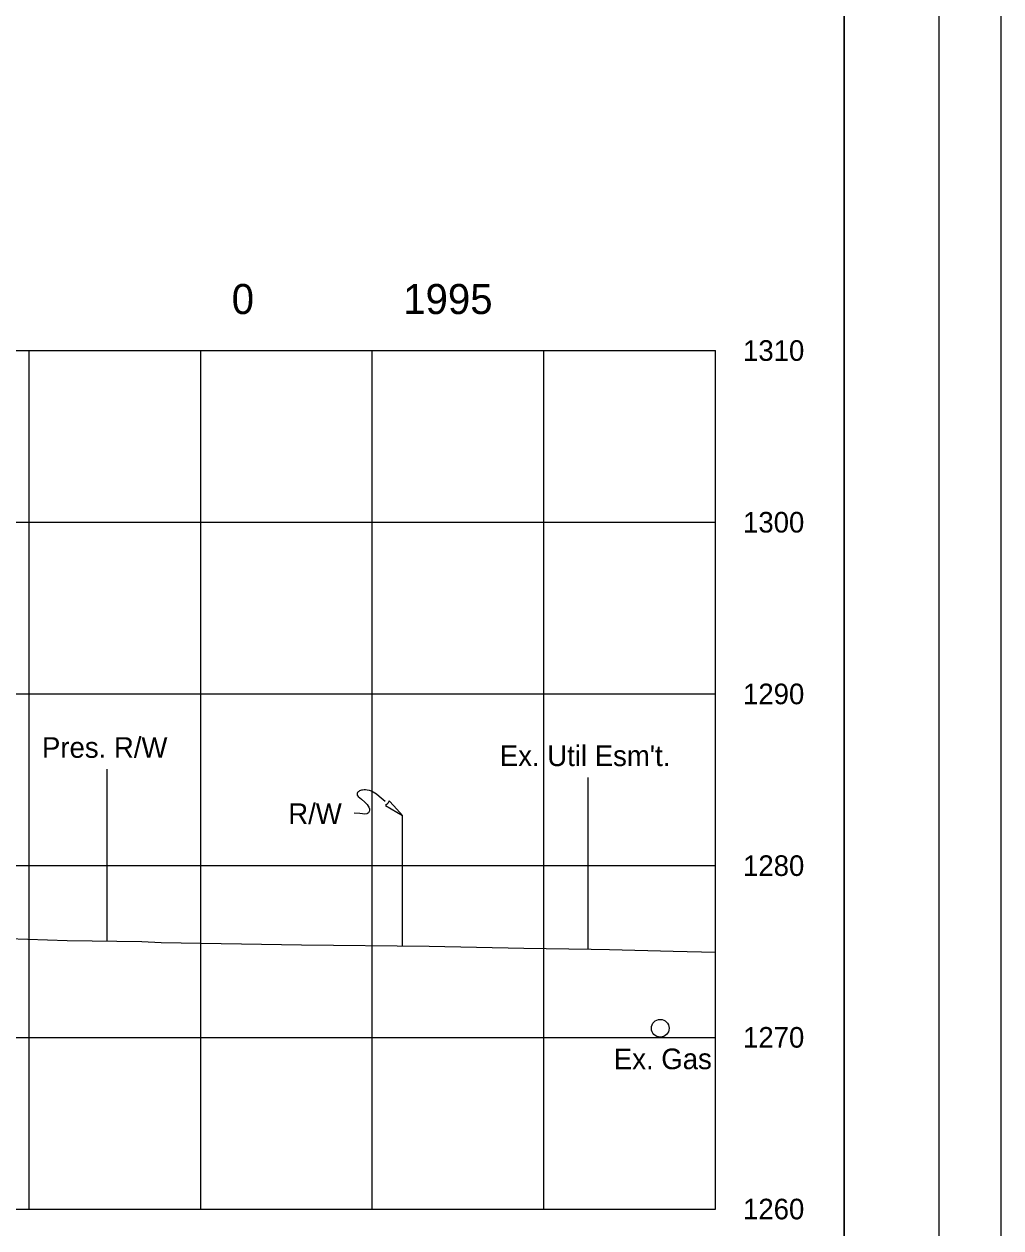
# Model space of a CAD drawing. Extents: x 2148105 to 2149976, y 144169 to 149705.
# Drawn here: x 2148523 to 2148579.9, y 145720.8 to 145790.9 of the extents above; entities that cross this region are included whole.
import ezdxf

# ---------------------------------------------------------------- set-up
doc = ezdxf.new("R2010")
doc.units = 0
for name, color, linetype in [('PH1a-PR-ServRd', 7, 'Continuous'), ('PR_Align_Ramp_A', 7, 'Continuous'), ('PR_Align_Ramp_E', 7, 'Continuous'), ('PR_Align_Ramp_J', 7, 'Continuous'), ('PR_Storm_Conc_Box_PH1B', 7, 'Continuous'), ('PR_Storm_Conc_Pipe_PH1B', 7, 'Continuous'), ('PR_Storm_Inlet_CICI_PH1B', 7, 'Continuous'), ('PR_Storm_Junction_Box_PH1A', 7, 'Continuous'), ('PR_Storm_MH_PH1A', 7, 'Continuous'), ('PR_Storm_MH_PH1B', 7, 'Continuous'), ('PR_Storm_Standard_Median_Drain_PH1B', 7, 'Continuous'), ('TOPO_BRIDGE_Low Beam', 7, 'Continuous')]:
    doc.layers.add(name, color=color, linetype=linetype)

msp = doc.modelspace()

# ---------------------------------------------------------------- linework, layer by layer
at = {"layer": 'PH1a-PR-ServRd'}
msp.add_lwpolyline([(2148570.822, 145641.906), (2148255.822, 145641.906), (2148255.822, 145851.906), (2148570.822, 145851.906)], close=True, dxfattribs=at)
at = {"layer": 'PR_Align_Ramp_E'}
msp.add_lwpolyline([(2148219.947, 145865.156), (2148579.947, 145865.156), (2148579.947, 145625.156), (2148219.947, 145625.156)], close=True, dxfattribs=at)
at = {"layer": 'PR_Align_Ramp_J'}
msp.add_lwpolyline([(2148236.322, 145856.906), (2148576.322, 145856.906), (2148576.322, 145636.906), (2148236.322, 145636.906)], close=True, dxfattribs=at)
at = {"layer": 'PR_Storm_Conc_Box_PH1B'}
for p, q in [((2148263.322, 145771.906), (2148563.322, 145771.906)), ((2148523.322, 145721.906), (2148523.322, 145771.906)), ((2148533.322, 145721.906), (2148533.322, 145771.906)), ((2148543.322, 145721.906), (2148543.322, 145771.906)), ((2148553.322, 145721.906), (2148553.322, 145771.906)), ((2148563.322, 145721.906), (2148563.322, 145771.906)), ((2148263.322, 145761.906), (2148563.322, 145761.906)), ((2148263.322, 145751.906), (2148563.322, 145751.906)), ((2148263.322, 145741.906), (2148563.322, 145741.906)), ((2148263.322, 145731.906), (2148563.322, 145731.906)), ((2148263.322, 145721.906), (2148563.322, 145721.906))]:
    msp.add_line(p, q, dxfattribs=at)
at = {"layer": 'PR_Storm_Conc_Pipe_PH1B'}
msp.add_lwpolyline([(2148255.822, 145641.906), (2148570.822, 145641.906), (2148570.822, 145851.906), (2148255.822, 145851.906)], close=True, dxfattribs=at)
msp.add_lwpolyline([(2148255.822, 145641.906), (2148570.822, 145641.906), (2148570.822, 145851.906), (2148255.822, 145851.906)], close=True, dxfattribs=at)
at = {"layer": 'PR_Storm_Inlet_CICI_PH1B'}
msp.add_lwpolyline([(2148404.936, 145739.916), (2148443.1, 145739.729), (2148450.237, 145739.546), (2148453.862, 145739.476), (2148465.649, 145739.021), (2148473.318, 145738.958), (2148475.49, 145738.939), (2148485.348, 145738.592), (2148500.11, 145738.12), (2148518.657, 145737.77), (2148525.549, 145737.549), (2148529.885, 145737.497), (2148531.012, 145737.432), (2148539.192, 145737.285), (2148546.628, 145737.216), (2148552.152, 145737.094), (2148556.074, 145737.035), (2148557.151, 145737.022), (2148560.847, 145736.932), (2148563.322, 145736.863)], dxfattribs=at)
at = {"layer": 'PR_Storm_Junction_Box_PH1A'}
msp.add_circle((2148560.097, 145732.434), 0.516, dxfattribs=at)
at = {"layer": 'PR_Storm_MH_PH1A'}
for p, q in [((2148527.877, 145737.521), (2148527.877, 145747.521)), ((2148555.905, 145737.037), (2148555.905, 145747.037))]:
    msp.add_line(p, q, dxfattribs=at)
at = {"layer": 'PR_Storm_Standard_Median_Drain_PH1B'}
for p, q in [((2148563.322, 145721.906), (2148563.322, 145771.906)), ((2148263.322, 145721.906), (2148563.322, 145721.906))]:
    msp.add_line(p, q, dxfattribs=at)
at = {"layer": 'TOPO_BRIDGE_Low Beam'}
msp.add_line((2148545.089, 145737.23), (2148545.089, 145744.83), dxfattribs=at)
for points in [[(2148544.078, 145745.641), (2148543.726, 145745.933), (2148543.564, 145746.061), (2148543.467, 145746.136), (2148543.367, 145746.191), (2148543.27, 145746.238), (2148543.153, 145746.276), (2148543.018, 145746.306), (2148542.925, 145746.315), (2148542.842, 145746.315), (2148542.758, 145746.308), (2148542.687, 145746.294), (2148542.635, 145746.28), (2148542.581, 145746.259), (2148542.538, 145746.232), (2148542.501, 145746.201), (2148542.465, 145746.158), (2148542.435, 145746.101), (2148542.438, 145746.043), (2148542.449, 145746.004), (2148542.503, 145745.935), (2148542.692, 145745.773), (2148542.877, 145745.609), (2148542.955, 145745.534), (2148543.018, 145745.459), (2148543.081, 145745.365), (2148543.118, 145745.303), (2148543.158, 145745.214), (2148543.164, 145745.137), (2148543.142, 145745.053), (2148543.1, 145744.984), (2148543.051, 145744.949), (2148542.994, 145744.926), (2148542.883, 145744.909), (2148542.75, 145744.917), (2148542.593, 145744.933), (2148542.258, 145744.969)], [(2148545.089, 145744.83), (2148544.573, 145745.38), (2148544.312, 145745.687), (2148544.23, 145745.519), (2148544.087, 145745.405), (2148545.089, 145744.83)]]:
    msp.add_lwpolyline(points, dxfattribs=at)

# ---------------------------------------------------------------- texts
at = {"layer": 'PR_Align_Ramp_A'}
for s, p in [('0', (2148535.131, 145774.031)), ('1995', (2148545.124, 145774.031))]:
    msp.add_text(s, height=1.75, dxfattribs=at).set_placement(p)
at = {"layer": 'PR_Storm_Junction_Box_PH1A'}
msp.add_text('Ex. Gas', height=1.2, rotation=360, dxfattribs=at).set_placement((2148557.395, 145730.051))
at = {"layer": 'PR_Storm_MH_PH1A'}
for s, p in [('Pres. R/W', (2148524.077, 145748.188)), ("Ex. Util Esm't.", (2148550.752, 145747.704))]:
    msp.add_text(s, height=1.2, rotation=360, dxfattribs=at).set_placement(p)
at = {"layer": 'PR_Storm_MH_PH1B'}
for s, p in [('1310', (2148564.922, 145771.306)), ('1300', (2148564.922, 145761.306)), ('1290', (2148564.922, 145751.306)), ('1280', (2148564.922, 145741.306)), ('1270', (2148564.922, 145731.306)), ('1260', (2148564.922, 145721.306))]:
    msp.add_text(s, height=1.2, dxfattribs=at).set_placement(p)
at = {"layer": 'TOPO_BRIDGE_Low Beam'}
msp.add_text('R/W', height=1.2, rotation=360, dxfattribs=at).set_placement((2148538.426, 145744.333))

doc.saveas('drawing.dxf')
